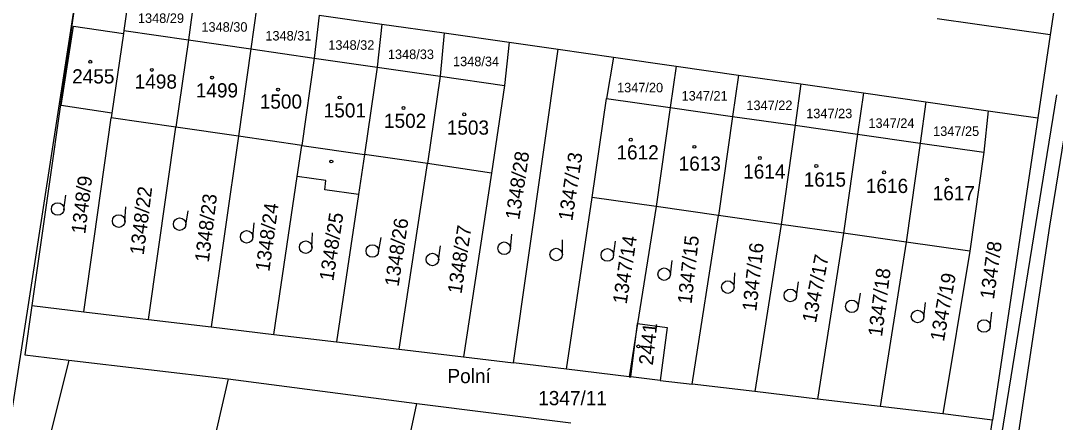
# Model space of a CAD drawing. Extents: x -779596 to -776743, y -1030330 to -1024513.
# Drawn here: x -778852.6 to -778728.9, y -1029979.6 to -1029931.6 of the extents above; entities that cross this region are included whole.
import ezdxf

# ---------------------------------------------------------------- set-up
doc = ezdxf.new("R2010")
doc.units = 0
for name, color, linetype in [('hranice parcel', 7, 'Continuous'), ('hranice vnitřní', 7, 'Continuous'), ('kultura', 7, 'Continuous'), ('názvosloví', 7, 'Continuous'), ('č_pacel stav_', 7, 'Continuous'), ('č_parcel poz_', 7, 'Continuous')]:
    doc.layers.add(name, color=color, linetype=linetype)

msp = doc.modelspace()

# ---------------------------------------------------------------- linework, layer by layer
at = {"layer": 'hranice parcel'}
for points in [[(-778724.07, -1029897.16), (-778729.48, -1029933.32)], [(-778845.75, -1029926.82), (-778858.96, -1030012.06)], [(-778845.75, -1029926.82), (-778851.3, -1029965.68)], [(-778839.56, -1029927.7), (-778840.27, -1029932.8)], [(-778831.86, -1029928.8), (-778832.56, -1029933.91)], [(-778824.39, -1029929.87), (-778825.08, -1029934.99)], [(-778816.91, -1029930.94), (-778817.5, -1029936.08)], [(-778816.91, -1029930.94), (-778809.44, -1029932.01)], [(-778729.48, -1029933.32), (-778743, -1029931.39)], [(-778847.8, -1029941.74), (-778846.32, -1029932.25)], [(-778846.32, -1029932.25), (-778840.32, -1029933.15)], [(-778840.32, -1029933.15), (-778841.71, -1029942.67)], [(-778840.27, -1029932.8), (-778840.32, -1029933.15)], [(-778840.27, -1029932.8), (-778832.56, -1029933.91)], [(-778809.44, -1029932.01), (-778809.97, -1029937.17)], [(-778809.44, -1029932.01), (-778801.96, -1029933.07)], [(-778801.96, -1029933.07), (-778802.44, -1029938.26)], [(-778801.96, -1029933.07), (-778794.21, -1029934.17)], [(-778832.56, -1029933.91), (-778834.07, -1029944.36)], [(-778832.56, -1029933.91), (-778825.08, -1029934.99)], [(-778794.21, -1029934.17), (-778794.77, -1029939.37)], [(-778794.21, -1029934.17), (-778788.33, -1029935.02)], [(-778729.48, -1029933.32), (-778730.96, -1029943.21)], [(-778825.08, -1029934.99), (-778826.59, -1029945.44)], [(-778825.08, -1029934.99), (-778817.5, -1029936.08)], [(-778793.69, -1029972.54), (-778788.33, -1029935.02)], [(-778788.33, -1029935.02), (-778781.7, -1029935.97)], [(-778817.5, -1029936.08), (-778819.01, -1029946.53)], [(-778817.5, -1029936.08), (-778809.97, -1029937.17)], [(-778781.7, -1029935.97), (-778782.55, -1029940.9)], [(-778781.7, -1029935.97), (-778774.23, -1029937.04)], [(-778809.97, -1029937.17), (-778811.48, -1029947.62)], [(-778809.97, -1029937.17), (-778802.44, -1029938.26)], [(-778774.23, -1029937.04), (-778774.93, -1029941.98)], [(-778774.23, -1029937.04), (-778766.76, -1029938.11)], [(-778766.76, -1029938.11), (-778767.46, -1029943.05)], [(-778766.76, -1029938.11), (-778759.29, -1029939.18)], [(-778802.44, -1029938.26), (-778803.95, -1029948.71)], [(-778802.44, -1029938.26), (-778794.77, -1029939.37)], [(-778794.77, -1029939.37), (-778796.31, -1029949.86)], [(-778759.29, -1029939.18), (-778759.98, -1029944.12)], [(-778759.29, -1029939.18), (-778751.82, -1029940.25)], [(-778751.82, -1029940.25), (-778752.51, -1029945.19)], [(-778751.82, -1029940.25), (-778744.35, -1029941.32)], [(-778728.73, -1029940.47), (-778736.01, -1029985.51)], [(-778841.71, -1029942.67), (-778847.8, -1029941.74)], [(-778784.25, -1029952.74), (-778782.55, -1029940.9)], [(-778782.55, -1029940.9), (-778774.93, -1029941.98)], [(-778744.35, -1029941.32), (-778745.03, -1029946.25)], [(-778744.35, -1029941.32), (-778736.88, -1029942.39)], [(-778841.71, -1029942.67), (-778841.79, -1029943.24)], [(-778774.93, -1029941.98), (-778776.62, -1029953.83)], [(-778774.93, -1029941.98), (-778767.46, -1029943.05)], [(-778767.46, -1029943.05), (-778769.15, -1029954.9)], [(-778767.46, -1029943.05), (-778759.98, -1029944.12)], [(-778736.88, -1029942.39), (-778737.41, -1029947.34)], [(-778736.88, -1029942.39), (-778730.96, -1029943.21)], [(-778845.07, -1029966.42), (-778841.79, -1029943.24)], [(-778834.07, -1029944.36), (-778841.79, -1029943.24)], [(-778759.98, -1029944.12), (-778761.67, -1029955.97)], [(-778759.98, -1029944.12), (-778752.51, -1029945.19)], [(-778730.96, -1029943.21), (-778736.38, -1029979.37)], [(-778837.34, -1029967.34), (-778834.07, -1029944.36)], [(-778826.59, -1029945.44), (-778834.07, -1029944.36)], [(-778826.59, -1029945.44), (-778829.85, -1029968.23)], [(-778819.01, -1029946.53), (-778826.59, -1029945.44)], [(-778752.51, -1029945.19), (-778754.2, -1029957.04)], [(-778752.51, -1029945.19), (-778745.03, -1029946.25)], [(-778819.56, -1029950.23), (-778819.01, -1029946.53)], [(-778745.03, -1029946.25), (-778746.72, -1029958.1)], [(-778745.03, -1029946.25), (-778737.41, -1029947.34)], [(-778811.48, -1029947.62), (-778812.2, -1029952.41)], [(-778803.95, -1029948.71), (-778811.48, -1029947.62)], [(-778737.41, -1029947.34), (-778739.1, -1029959.19)], [(-778807.35, -1029970.91), (-778803.95, -1029948.71)], [(-778796.31, -1029949.86), (-778803.95, -1029948.71)], [(-778822.35, -1029969.13), (-778819.56, -1029950.23)], [(-778816.14, -1029950.74), (-778819.56, -1029950.23)], [(-778796.31, -1029949.86), (-778799.64, -1029971.83)], [(-778816.26, -1029951.84), (-778816.14, -1029950.74)], [(-778812.2, -1029952.41), (-778816.26, -1029951.84)], [(-778812.2, -1029952.41), (-778814.85, -1029970.02)], [(-778787.32, -1029973.3), (-778784.25, -1029952.74)], [(-778776.62, -1029953.83), (-778784.25, -1029952.74)], [(-778776.62, -1029953.83), (-778778.86, -1029967.82)], [(-778769.15, -1029954.9), (-778776.62, -1029953.83)], [(-778772.32, -1029975.09), (-778769.15, -1029954.9)], [(-778761.67, -1029955.97), (-778769.15, -1029954.9)], [(-778761.67, -1029955.97), (-778764.82, -1029975.97)], [(-778754.2, -1029957.04), (-778761.67, -1029955.97)], [(-778754.2, -1029957.04), (-778757.32, -1029976.86)], [(-778746.72, -1029958.1), (-778754.2, -1029957.04)], [(-778746.72, -1029958.1), (-778749.82, -1029977.75)], [(-778739.1, -1029959.19), (-778746.72, -1029958.1)], [(-778739.1, -1029959.19), (-778742.32, -1029978.64)], [(-778851.3, -1029965.68), (-778852.14, -1029971.56)], [(-778851.3, -1029965.68), (-778845.07, -1029966.42)], [(-778845.07, -1029966.42), (-778837.34, -1029967.34)], [(-778837.34, -1029967.34), (-778829.85, -1029968.23)], [(-778778.86, -1029967.82), (-778779.82, -1029974.19)], [(-778778.86, -1029967.82), (-778775.29, -1029968.3)], [(-778829.85, -1029968.23), (-778822.35, -1029969.13)], [(-778775.29, -1029968.3), (-778776.15, -1029974.63)], [(-778822.35, -1029969.13), (-778814.85, -1029970.02)], [(-778814.85, -1029970.02), (-778807.35, -1029970.91)], [(-778807.35, -1029970.91), (-778799.64, -1029971.83)], [(-778852.14, -1029971.56), (-778846.88, -1029972.2)], [(-778846.88, -1029972.2), (-778851.15, -1029989.36)], [(-778846.88, -1029972.2), (-778827.8, -1029974.46)], [(-778799.64, -1029971.83), (-778793.69, -1029972.54)], [(-778787.32, -1029973.3), (-778793.69, -1029972.54)], [(-778779.82, -1029974.19), (-778787.32, -1029973.3)], [(-778827.8, -1029974.46), (-778832.17, -1029993.29)], [(-778827.8, -1029974.46), (-778805.23, -1029977.39)], [(-778779.82, -1029974.19), (-778779.63, -1029974.22)], [(-778776.15, -1029974.63), (-778779.63, -1029974.22)], [(-778776.15, -1029974.63), (-778772.32, -1029975.09)], [(-778764.82, -1029975.97), (-778772.32, -1029975.09)], [(-778757.32, -1029976.86), (-778764.82, -1029975.97)], [(-778811.37, -1030006.05), (-778805.23, -1029977.39)], [(-778805.23, -1029977.39), (-778786.82, -1029979.69)], [(-778749.82, -1029977.75), (-778757.32, -1029976.86)], [(-778742.32, -1029978.64), (-778749.82, -1029977.75)], [(-778736.38, -1029979.37), (-778742.32, -1029978.64)], [(-778737.27, -1029985.31), (-778736.38, -1029979.37)]]:
    msp.add_lwpolyline(points, dxfattribs=at)
at = {"layer": 'hranice vnitřní'}
for points in [[(-778729.52, -1029956.19), (-778721.88, -1029909)], [(-778819.01, -1029946.53), (-778811.48, -1029947.62)], [(-778736.26, -1030000.97), (-778729.52, -1029956.19)], [(-778779.63, -1029974.22), (-778778.86, -1029967.82)]]:
    msp.add_lwpolyline(points, dxfattribs=at)
at = {"layer": 'kultura'}
for points in [[(-778847.45, -1029954.23), (-778847.237, -1029952.494)], [(-778840.15, -1029955.63), (-778840.031, -1029953.885)], [(-778832.87, -1029956.06), (-778832.594, -1029954.333)], [(-778824.85, -1029957.53), (-778824.692, -1029955.788)], [(-778817.78, -1029958.73), (-778817.701, -1029956.982)], [(-778809.82, -1029959.28), (-778809.517, -1029957.557)], [(-778794.04, -1029958.9), (-778793.876, -1029957.158)], [(-778787.82, -1029959.57), (-778787.82, -1029957.82)], [(-778802.63, -1029960.27), (-778802.402, -1029958.535)], [(-778781.7, -1029959.72), (-778781.481, -1029957.984)], [(-778774.91, -1029962.02), (-778774.679, -1029960.286)], [(-778767.28, -1029963.51), (-778767.192, -1029961.763)], [(-778759.82, -1029964.57), (-778759.589, -1029962.836)], [(-778752.46, -1029965.91), (-778752.157, -1029964.187)], [(-778744.59, -1029967.07), (-778744.408, -1029965.33)], [(-778736.65, -1029968.21), (-778736.458, -1029966.471)]]:
    msp.add_lwpolyline(points, dxfattribs=at)
for centre, radius in [((-778844.3, -1029936.52), 0.175), ((-778836.94, -1029937.5), 0.175), ((-778829.73, -1029938.41), 0.175), ((-778821.84, -1029939.85), 0.175), ((-778814.48, -1029940.8), 0.175), ((-778806.83, -1029942.05), 0.175), ((-778799.57, -1029942.81), 0.175), ((-778779.65, -1029945.84), 0.175), ((-778772.03, -1029946.7), 0.175), ((-778764.21, -1029948.03), 0.175), ((-778815.47, -1029948.45), 0.175), ((-778757.45, -1029948.99), 0.175), ((-778749.35, -1029949.75), 0.175), ((-778741.82, -1029950.61), 0.175), ((-778848.194, -1029954.139), 0.75), ((-778840.898, -1029955.579), 0.75), ((-778833.61, -1029955.941), 0.75), ((-778825.596, -1029957.462), 0.749), ((-778818.529, -1029958.696), 0.75), ((-778810.558, -1029959.15), 0.749), ((-778794.787, -1029958.829), 0.75), ((-778788.57, -1029959.57), 0.75), ((-778782.444, -1029959.626), 0.75), ((-778803.373, -1029960.172), 0.749), ((-778775.653, -1029961.921), 0.75), ((-778768.029, -1029963.473), 0.749), ((-778760.563, -1029964.471), 0.75), ((-778753.198, -1029965.78), 0.749), ((-778745.336, -1029966.992), 0.75), ((-778737.395, -1029968.128), 0.749), ((-778778.74, -1029970.57), 0.175)]:
    msp.add_circle(centre, radius, dxfattribs=at)

# ---------------------------------------------------------------- texts
at = {"layer": 'názvosloví'}
msp.add_text('Polní', height=1.7, dxfattribs=at).set_placement((-778801.576, -1029974.96))
at = {"layer": 'č_pacel stav_'}
for s, p in [('2455', (-778846.47, -1029939.12)), ('1498', (-778838.99, -1029939.74)), ('1499', (-778831.68, -1029940.79)), ('1500', (-778824.03, -1029942.13)), ('1501', (-778816.38, -1029943.18)), ('1502', (-778809.17, -1029944.43)), ('1503', (-778801.66, -1029945.24)), ('1612', (-778781.36, -1029948.21)), ('1613', (-778773.92, -1029949.55)), ('1614', (-778766.2, -1029950.5)), ('1615', (-778758.96, -1029951.46)), ('1616', (-778751.53, -1029952.22)), ('1617', (-778743.53, -1029953.08))]:
    msp.add_text(s, height=1.7, dxfattribs=at).set_placement(p)
msp.add_text('2441', height=1.7, rotation=83.90067, dxfattribs=at).set_placement((-778777.007, -1029972.87))
at = {"layer": 'č_parcel poz_'}
for s, height, p in [('1348/29', 1.14, (-778838.6, -1029931.88)), ('1348/30', 1.14, (-778831.01, -1029932.93)), ('1348/31', 1.14, (-778823.36, -1029933.98)), ('1348/32', 1.14, (-778815.83, -1029935.09)), ('1348/33', 1.14, (-778808.7, -1029936.2)), ('1348/34', 1.14, (-778800.91, -1029937.05)), ('1347/20', 1.14, (-778781.29, -1029940.18)), ('1347/21', 1.14, (-778773.57, -1029941.16)), ('1347/22', 1.14, (-778765.82, -1029942.3)), ('1347/23', 1.14, (-778758.66, -1029943.27)), ('1347/24', 1.14, (-778751.22, -1029944.43)), ('1347/25', 1.14, (-778743.48, -1029945.4)), ('1347/11', 1.7, (-778790.72, -1029977.6))]:
    msp.add_text(s, height=height, dxfattribs=at).set_placement(p)
for s, rotation, p in [('1348/28', 81.50065, (-778792.988, -1029955.493)), ('1347/13', 81.30065, (-778786.647, -1029955.623)), ('1348/9', 83.00066, (-778844.904, -1029957.178)), ('1348/22', 82.80066, (-778837.913, -1029959.697)), ('1348/23', 83.00066, (-778830.124, -1029960.578)), ('1348/24', 82.20065, (-778822.881, -1029961.675)), ('1348/25', 81.40065, (-778815.237, -1029962.823)), ('1348/26', 81.60065, (-778807.428, -1029963.483)), ('1348/27', 81.50065, (-778799.898, -1029964.353)), ('1347/14', 81.30065, (-778780.147, -1029965.583)), ('1347/15', 83.70067, (-778772.376, -1029965.56)), ('1347/16', 83.60066, (-778764.636, -1029966.429)), ('1347/8', 82.00065, (-778736.21, -1029964.995)), ('1347/17', 79.10063, (-778757.498, -1029967.836)), ('1347/18', 82.70066, (-778749.592, -1029969.467)), ('1347/19', 79.80063, (-778742.191, -1029970.048))]:
    msp.add_text(s, height=1.7, rotation=rotation, dxfattribs=at).set_placement(p)

doc.saveas('drawing.dxf')
